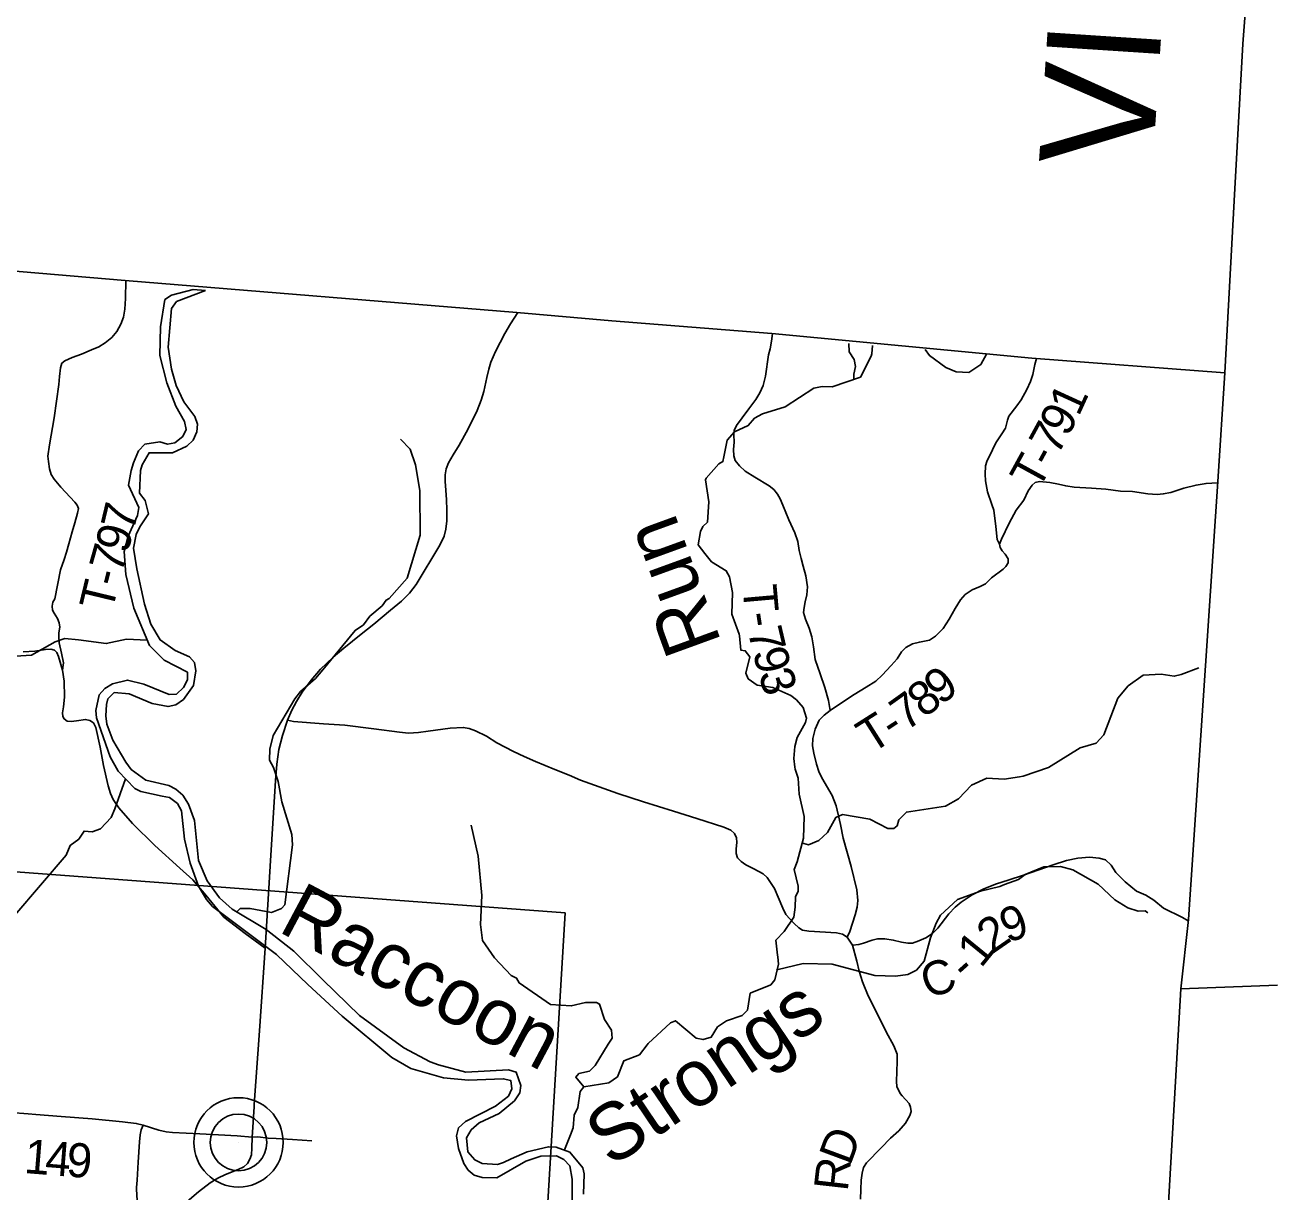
# Model space of a CAD drawing. Extents: x 1878108 to 2183446, y 146837 to 508383.
# Drawn here: x 2008379 to 2019382, y 367256 to 377520 of the extents above; entities that cross this region are included whole.
import ezdxf

# ---------------------------------------------------------------- set-up
doc = ezdxf.new("R2010")
doc.units = 0
for name, color, linetype in [('GM_X_Adjacent_County', 7, 'Continuous'), ('GM_X_Adjacent_County_Text', 7, 'Continuous'), ('GM_X_County', 7, 'Continuous'), ('GM_X_County_Road', 7, 'Continuous'), ('GM_X_County_Road_Text', 7, 'Continuous'), ('GM_X_Major_River', 7, 'Continuous'), ('GM_X_Major_River_Text', 7, 'Continuous'), ('GM_X_Minor_River', 7, 'Continuous'), ('GM_X_Minor_River_Text', 7, 'Continuous'), ('GM_X_Section', 7, 'Continuous'), ('GM_X_State_Route', 7, 'Continuous'), ('GM_X_Township', 7, 'Continuous'), ('GM_X_Township_Road', 7, 'Continuous'), ('GM_X_Township_Road_Text', 7, 'Continuous'), ('GM_X_Unincorporated', 7, 'Continuous'), ('GM_X_Unincorporated_Location', 7, 'Continuous')]:
    doc.layers.add(name, color=color, linetype=linetype)

msp = doc.modelspace()

# ---------------------------------------------------------------- linework, layer by layer
at = {"layer": 'GM_X_Adjacent_County'}
for points in [[(2019246, 379371), (2019091, 377354), (2019015, 375973), (2018932, 374460), (2017235, 374591), (2014948, 374808), (2013541, 374918), (2012706, 374993), (2009261, 375273), (2004355, 375690), (2002882, 375803), (1999924, 376023), (1996643, 376255), (1995226, 376368), (1992658, 376556), (1989295, 376815), (1988220, 376891), (1986880, 376990), (1987114, 379254)], [(2019394, 369075), (2018544, 369044), (2018611, 369652), (2018869, 373505), (2018932, 374460), (2019015, 375973), (2019091, 377354), (2019246, 379371)]]:
    msp.add_lwpolyline(points, dxfattribs=at)
at = {"layer": 'GM_X_County'}
msp.add_lwpolyline([(1999924, 376023), (2002882, 375803), (2004355, 375690), (2009261, 375273), (2012706, 374993), (2013541, 374918), (2014948, 374808), (2017235, 374591), (2018932, 374460), (2018869, 373505), (2018611, 369652), (2018544, 369044), (2019394, 369075)], dxfattribs=at)
at = {"layer": 'GM_X_County_Road'}
for points in [[(2008362, 372007), (2008465, 372013), (2008560, 372028), (2008606, 372029), (2008637, 372022), (2008660, 372000), (2008673, 371967), (2008708, 371845), (2008722, 371750), (2008725, 371607), (2008716, 371523), (2008708, 371471), (2008713, 371439), (2008723, 371417), (2008749, 371398), (2008786, 371394), (2008831, 371400), (2008912, 371413), (2008948, 371404), (2008980, 371381), (2009001, 371342), (2009041, 371169), (2009069, 371008), (2009109, 370828), (2009131, 370761), (2009155, 370707), (2009204, 370636), (2009324, 370498), (2009520, 370304), (2009742, 370103), (2009855, 370001), (2009969, 369867), (2010129, 369674), (2010316, 369530), (2010491, 369400)], [(2016095, 368100), (2016076, 368122), (2016047, 368183), (2016044, 368227), (2016051, 368404), (2016049, 368467), (2016020, 368540), (2015952, 368664), (2015868, 368837), (2015796, 368980), (2015746, 369105), (2015716, 369199), (2015694, 369286), (2015656, 369427), (2015609, 369496), (2015569, 369523), (2015515, 369535), (2015273, 369549), (2015218, 369559), (2015185, 369578), (2015143, 369616), (2015071, 369697), (2015044, 369751), (2015003, 369848), (2014970, 369924), (2014936, 369979), (2014906, 370022), (2014870, 370054), (2014790, 370097), (2014720, 370133), (2014678, 370162), (2014647, 370196), (2014633, 370232), (2014633, 370275), (2014640, 370329), (2014636, 370370), (2014619, 370409), (2014588, 370437), (2014526, 370465), (2014288, 370541), (2014082, 370606), (2013819, 370687), (2013592, 370762), (2013264, 370878), (2013165, 370922), (2013040, 370973), (2012870, 371043), (2012768, 371085), (2012674, 371129), (2012528, 371207), (2012437, 371264), (2012341, 371312), (2012285, 371333), (2012233, 371342), (2012118, 371336), (2011926, 371308), (2011839, 371296), (2011753, 371291), (2011673, 371299), (2011446, 371329), (2011191, 371361), (2011004, 371375), (2010741, 371394), (2010687, 371405)], [(2015656, 369427), (2015713, 369433), (2015755, 369445), (2015830, 369472), (2015878, 369483), (2015941, 369482), (2016016, 369471), (2016089, 369452), (2016144, 369443), (2016186, 369445), (2016241, 369464), (2016302, 369492), (2016361, 369528), (2016408, 369575), (2016504, 369702), (2016561, 369760), (2016614, 369805), (2016710, 369869), (2016813, 369922), (2016924, 369966), (2017027, 369999), (2017161, 370043), (2017421, 370133), (2017539, 370170), (2017639, 370191), (2017741, 370202), (2017826, 370193), (2017882, 370176), (2017933, 370130), (2017974, 370067), (2018054, 369985), (2018156, 369902), (2018236, 369867), (2018306, 369822), (2018393, 369753), (2018559, 369670), (2018610, 369640)], [(2015727, 367191), (2015730, 367278), (2015733, 367360), (2015742, 367421), (2015755, 367470), (2015781, 367512), (2015908, 367644), (2015991, 367728), (2016064, 367793), (2016123, 367860), (2016161, 367927), (2016174, 367965), (2016168, 368003), (2016154, 368034), (2016095, 368100)], [(2008251, 367955), (2008407, 367943), (2008474, 367937)], [(2008474, 367937), (2008698, 367919), (2008970, 367899), (2009235, 367874), (2009357, 367859), (2009419, 367843), (2009555, 367800), (2009619, 367785), (2009677, 367779), (2009917, 367767), (2010246, 367751), (2010378, 367738)]]:
    msp.add_lwpolyline(points, dxfattribs=at)
at = {"layer": 'GM_X_Major_River'}
msp.add_line((2009967, 375185), (2009859, 375193), dxfattribs=at)
for points in [[(2009859, 375193), (2009668, 375145), (2009608, 375106), (2009571, 374866), (2009565, 374613), (2009626, 374373), (2009705, 374167), (2009783, 374033), (2009797, 373963), (2009767, 373901), (2009698, 373845), (2009632, 373834), (2009564, 373854), (2009434, 373834), (2009376, 373776), (2009334, 373669), (2009314, 373601), (2009289, 373473), (2009381, 373277), (2009369, 373207), (2009286, 373024), (2009252, 372890), (2009267, 372688), (2009336, 372391), (2009473, 372063), (2009603, 371935), (2009809, 371828), (2009809, 371760), (2009772, 371694), (2009710, 371635), (2009646, 371633), (2009425, 371723), (2009279, 371758), (2009149, 371726), (2009082, 371685), (2009032, 371629), (2009002, 371491), (2009008, 371425), (2009129, 371083), (2009198, 370957), (2009344, 370805), (2009398, 370777), (2009584, 370738), (2009650, 370726), (2009720, 370672), (2009755, 370608), (2009781, 370360), (2009832, 370147), (2009906, 369945), (2009975, 369827), (2010027, 369767), (2010590, 369344), (2010867, 369081), (2011168, 368801), (2011605, 368440), (2011773, 368342), (2012061, 368261), (2012279, 368238), (2012585, 368251), (2012651, 368237), (2012660, 368163), (2012632, 368099), (2012516, 368010), (2012252, 367877), (2012193, 367821), (2012173, 367749), (2012191, 367639), (2012239, 367505), (2012278, 367447), (2012330, 367405), (2012400, 367383), (2012528, 367381), (2012785, 367526), (2012917, 367571), (2013053, 367575), (2013119, 367541), (2013171, 367485), (2013190, 367369), (2013192, 367313), (2013192, 367153)], [(2013292, 367237), (2013296, 367416), (2013284, 367468), (2013171, 367606), (2013051, 367651), (2012983, 367653), (2012795, 367608), (2012655, 367546), (2012587, 367514), (2012535, 367497), (2012399, 367507), (2012335, 367537), (2012273, 367609), (2012263, 367731), (2012303, 367801), (2012372, 367864), (2012548, 367946), (2012684, 368057), (2012730, 368127), (2012741, 368193), (2012699, 368309), (2012631, 368329), (2012257, 368310), (2012017, 368373), (2011943, 368399), (2011711, 368525), (2011322, 368808), (2010999, 369121), (2010744, 369375), (2010500, 369564), (2010201, 369742), (2010089, 369844), (2009980, 369992), (2009904, 370170), (2009869, 370524), (2009816, 370668), (2009768, 370746), (2009706, 370800), (2009644, 370830), (2009442, 370879), (2009314, 370971), (2009265, 371037), (2009151, 371231), (2009098, 371371), (2009090, 371443), (2009096, 371543), (2009106, 371593), (2009164, 371648), (2009294, 371638), (2009496, 371553), (2009638, 371525), (2009706, 371541), (2009772, 371589), (2009860, 371710), (2009881, 371840), (2009871, 371912), (2009825, 371964), (2009701, 372020), (2009568, 372112), (2009486, 372250), (2009430, 372426), (2009363, 372738), (2009332, 372918), (2009356, 373038), (2009390, 373105), (2009465, 373221), (2009435, 373337), (2009385, 373403), (2009394, 373601), (2009408, 373653), (2009470, 373758), (2009676, 373756), (2009802, 373817), (2009857, 373869), (2009889, 373941), (2009895, 374008), (2009873, 374078), (2009775, 374207), (2009708, 374349), (2009668, 374492), (2009639, 374688), (2009666, 375026), (2009712, 375087), (2009967, 375185)]]:
    msp.add_lwpolyline(points, dxfattribs=at)
at = {"layer": 'GM_X_Minor_River'}
for points in [[(2013124, 367625), (2013176, 367759), (2013200, 367821), (2013210, 367932), (2013242, 368000), (2013262, 368140), (2013294, 368181), (2013515, 368217), (2013591, 368269), (2013647, 368410), (2013783, 368462), (2013851, 368551), (2013861, 368561), (2014057, 368744), (2014099, 368762), (2014283, 368609), (2014343, 368596), (2014415, 368618), (2014471, 368708), (2014549, 368760), (2014688, 368809), (2014734, 368855), (2014758, 369003), (2014938, 369078), (2014974, 369122), (2015006, 369261), (2015000, 369325), (2014998, 369339), (2014984, 369471), (2015056, 369546), (2015142, 369672), (2015153, 369760), (2015155, 369851), (2015179, 369901), (2015179, 369947), (2015145, 370093), (2015169, 370160), (2015225, 370368), (2015233, 370559), (2015187, 370754), (2015178, 370896), (2015152, 370976), (2015150, 370992), (2015140, 371068), (2015150, 371175), (2015170, 371253), (2015244, 371386), (2015252, 371422), (2015224, 371516), (2015164, 371584), (2015114, 371622), (2014956, 371692), (2014820, 371714), (2014738, 371770), (2014718, 371820), (2014754, 371963), (2014714, 372017), (2014676, 372021), (2014664, 372149), (2014659, 372161), (2014597, 372339), (2014601, 372528), (2014575, 372666), (2014547, 372720), (2014417, 372799), (2014359, 372873), (2014299, 372949), (2014319, 373065), (2014341, 373109), (2014381, 373148), (2014393, 373326), (2014364, 373519), (2014370, 373535), (2014480, 373661), (2014518, 373681), (2014524, 373722), (2014556, 373868), (2014618, 373942), (2014740, 373999), (2014794, 374061), (2014864, 374101), (2015066, 374162), (2015317, 374325), (2015391, 374341), (2015477, 374337), (2015727, 374422), (2015820, 374608), (2015828, 374628), (2015832, 374702)], [(2015670, 374402), (2015668, 374450), (2015684, 374518), (2015672, 374578), (2015628, 374646), (2015626, 374718)], [(2016296, 374666), (2016333, 374612), (2016477, 374509), (2016569, 374471), (2016679, 374463), (2016785, 374535), (2016835, 374624)], [(2010240, 369718), (2010270, 369748), (2010358, 369748), (2010548, 369714), (2010636, 369750), (2010664, 369780), (2010733, 370309), (2010727, 370400), (2010637, 370688), (2010607, 370866), (2010564, 370990), (2010530, 371054), (2010532, 371152), (2010562, 371272), (2010752, 371593), (2010801, 371657), (2010933, 371772), (2010997, 371848), (2011282, 372195), (2011356, 372243), (2011412, 372321), (2011520, 372412), (2011554, 372462), (2011582, 372476), (2011739, 372655), (2011855, 373033), (2011852, 373426), (2011812, 373652), (2011766, 373790), (2011682, 373878)], [(2009454, 372110), (2009273, 372117), (2009093, 372079), (2008849, 372112), (2008729, 372124), (2008643, 372094), (2008436, 371978), (2008248, 371965), (2007916, 371963), (2007441, 371924), (2007279, 371847), (2007215, 371833), (2007003, 371869), (2006881, 371909), (2006809, 371945), (2006699, 372064), (2006551, 372190)], [(2015208, 370328), (2015270, 370310), (2015360, 370346), (2015438, 370418), (2015510, 370550), (2015568, 370577), (2015809, 370535), (2015967, 370453), (2016021, 370453), (2016049, 370477), (2016065, 370529), (2016131, 370598), (2016475, 370648), (2016590, 370715), (2016704, 370833), (2016838, 370895), (2016990, 370888), (2017126, 370908), (2017158, 370912), (2017381, 370990), (2017659, 371163), (2017799, 371204), (2017868, 371276), (2017990, 371600), (2018082, 371707), (2018213, 371803), (2018371, 371809), (2018487, 371792), (2018547, 371808), (2018703, 371866)], [(2009264, 370889), (2009168, 370627), (2009138, 370549), (2009043, 370450), (2008969, 370424), (2008899, 370430), (2008851, 370360), (2008775, 370304), (2008741, 370218), (2008288, 369692), (2008057, 369507), (2008011, 369445), (2007925, 369379), (2007811, 369367), (2007609, 369456), (2007499, 369468), (2007465, 369480), (2007320, 369580), (2007289, 369704), (2007247, 369798), (2007241, 369918), (2007201, 370035)], [(2013294, 368181), (2013223, 368267), (2013251, 368297), (2013343, 368317), (2013393, 368369), (2013508, 368556), (2013542, 368610), (2013538, 368678), (2013476, 368772), (2013432, 368908), (2013404, 368922), (2013308, 368922), (2013184, 368892), (2013002, 368906), (2012726, 369095), (2012702, 369137), (2012656, 369161), (2012508, 369315), (2012404, 369467), (2012386, 369609), (2012396, 369864), (2012365, 370210), (2012303, 370482)], [(2014989, 369206), (2014992, 369210), (2015222, 369264), (2015477, 369259), (2015853, 369161), (2016035, 369153), (2016143, 369170), (2016219, 369208), (2016286, 369286), (2016342, 369492), (2016394, 369621), (2016432, 369691), (2016581, 369827), (2016783, 369902), (2016953, 369942), (2016995, 369960), (2017117, 370003), (2017177, 370047), (2017340, 370117), (2017486, 370119), (2017596, 370090), (2017818, 369964), (2017964, 369824), (2018080, 369756), (2018170, 369726), (2018230, 369730), (2018256, 369712)]]:
    msp.add_lwpolyline(points, dxfattribs=at)
at = {"layer": 'GM_X_Section'}
msp.add_lwpolyline([(2013129, 369712), (2012803, 364282), (2007457, 364655), (2007822, 370107)], close=True, dxfattribs=at)
at = {"layer": 'GM_X_State_Route'}
for points in [[(2011392, 372207), (2011447, 372251), (2011595, 372372), (2011689, 372452), (2011760, 372523), (2011820, 372599), (2012028, 372946), (2012065, 373023), (2012080, 373086), (2012089, 373159), (2012090, 373255), (2012086, 373343), (2012081, 373430), (2012074, 373506), (2012074, 373563), (2012082, 373618), (2012103, 373670), (2012144, 373740), (2012197, 373825), (2012273, 373962), (2012356, 374131), (2012391, 374221), (2012415, 374296), (2012440, 374419), (2012457, 374493), (2012477, 374555), (2012517, 374649), (2012599, 374808), (2012648, 374893), (2012714, 374992)], [(2010395, 368024), (2010441, 368672), (2010491, 369400), (2010526, 369975), (2010538, 370170), (2010570, 370684), (2010582, 370876), (2010594, 371018), (2010612, 371147), (2010644, 371270), (2010687, 371405), (2010725, 371494), (2010767, 371569), (2010816, 371653), (2010896, 371759), (2010977, 371854), (2011088, 371959), (2011182, 372039), (2011336, 372163), (2011392, 372207)], [(2009763, 367136), (2009904, 367257), (2010008, 367336), (2010076, 367377), (2010141, 367410), (2010254, 367452), (2010303, 367477), (2010335, 367507), (2010357, 367543), (2010371, 367582), (2010374, 367640), (2010378, 367738), (2010393, 368004), (2010395, 368024)]]:
    msp.add_lwpolyline(points, dxfattribs=at)
at = {"layer": 'GM_X_Township'}
for points in [[(1999924, 376023), (2002882, 375803), (2004355, 375690), (2009261, 375273), (2012706, 374993), (2013541, 374918), (2014948, 374808), (2017235, 374591), (2018932, 374460), (2018869, 373505), (2018611, 369652), (2018544, 369044), (2018295, 364714), (2018284, 364566), (2017916, 358581), (2017697, 355615), (2017639, 354834), (2017363, 350985), (2017298, 350114), (2016876, 344501)], [(2022085, 341976), (2018358, 342153), (2017168, 342204), (2016711, 342233), (2016736, 342465), (2016771, 342981), (2016876, 344501), (2017298, 350114), (2017363, 350985), (2017639, 354834), (2017697, 355615), (2017916, 358581), (2018284, 364566), (2018295, 364714), (2018544, 369044), (2019394, 369075)]]:
    msp.add_lwpolyline(points, dxfattribs=at)
at = {"layer": 'GM_X_Township_Road'}
for points in [[(2008708, 371845), (2008717, 371910), (2008700, 371996), (2008680, 372087), (2008675, 372138), (2008676, 372173), (2008685, 372225), (2008680, 372261), (2008666, 372301), (2008634, 372346), (2008622, 372374), (2008619, 372409), (2008625, 372443), (2008640, 372472), (2008690, 372727), (2008722, 372819), (2008745, 372884), (2008764, 372956), (2008793, 373062), (2008816, 373141), (2008842, 373227), (2008848, 373267), (2008838, 373296), (2008818, 373323), (2008695, 373454), (2008635, 373525), (2008610, 373567), (2008594, 373618), (2008585, 373681), (2008581, 373729), (2008594, 373829), (2008635, 374066), (2008657, 374213), (2008677, 374359), (2008683, 374429), (2008690, 374505), (2008703, 374545), (2008728, 374568), (2008793, 374595), (2008875, 374626), (2008964, 374664), (2009029, 374690), (2009085, 374726), (2009144, 374772), (2009187, 374825), (2009221, 374888), (2009245, 374952), (2009256, 375022), (2009263, 375116), (2009267, 375273)], [(2015609, 369496), (2015633, 369548), (2015681, 369694), (2015699, 369761), (2015705, 369819), (2015696, 369913), (2015646, 370120), (2015576, 370368), (2015552, 370489), (2015513, 370652), (2015478, 370742), (2015386, 370900), (2015361, 370954), (2015340, 371019), (2015318, 371115), (2015305, 371179), (2015307, 371246), (2015329, 371328), (2015365, 371407), (2015409, 371450), (2015460, 371490), (2015446, 371579), (2015415, 371692), (2015372, 371814), (2015330, 371940), (2015315, 372050), (2015300, 372139), (2015276, 372214), (2015244, 372293), (2015227, 372352), (2015231, 372396), (2015242, 372446), (2015255, 372507), (2015261, 372580), (2015248, 372676), (2015224, 372759), (2015205, 372829), (2015187, 372897), (2015176, 372977), (2015149, 373055), (2015098, 373167), (2015045, 373297), (2015021, 373352), (2014998, 373394), (2014965, 373434), (2014925, 373466), (2014799, 373544), (2014713, 373597), (2014664, 373644), (2014624, 373691), (2014612, 373732), (2014610, 373786), (2014616, 373850), (2014613, 373916), (2014616, 373954), (2014638, 373998), (2014686, 374065), (2014745, 374145), (2014807, 374226), (2014842, 374284), (2014870, 374349), (2014891, 374432), (2014918, 374619), (2014933, 374672), (2014944, 374741), (2014952, 374808)], [(2016950, 372954), (2016928, 372995), (2016917, 373108), (2016900, 373253), (2016884, 373304), (2016843, 373413), (2016828, 373512), (2016825, 373570), (2016827, 373644), (2016839, 373681), (2016889, 373784), (2016919, 373845), (2016971, 373925), (2017003, 373974), (2017021, 374044), (2017032, 374079), (2017103, 374170), (2017141, 374224), (2017189, 374313), (2017224, 374386), (2017244, 374445), (2017262, 374533), (2017274, 374588)], [(2015460, 371490), (2015577, 371570), (2015672, 371632), (2015778, 371695), (2015863, 371749), (2015919, 371803), (2015998, 371886), (2016049, 371946), (2016087, 372008), (2016127, 372045), (2016186, 372076), (2016245, 372092), (2016334, 372110), (2016386, 372144), (2016455, 372213), (2016506, 372293), (2016560, 372388), (2016608, 372465), (2016649, 372512), (2016711, 372551), (2016779, 372581), (2016826, 372606), (2016879, 372657), (2016983, 372735), (2017006, 372757), (2017025, 372790), (2017026, 372825), (2016999, 372865), (2016973, 372894), (2016955, 372924), (2016950, 372954), (2016967, 372999), (2017035, 373140), (2017097, 373253), (2017165, 373342), (2017203, 373423), (2017236, 373472), (2017264, 373497), (2017303, 373504), (2017393, 373495), (2017469, 373481), (2017533, 373466), (2017608, 373454), (2017758, 373446), (2017885, 373437), (2018015, 373421), (2018120, 373416), (2018255, 373396), (2018337, 373391), (2018390, 373396), (2018457, 373409), (2018570, 373446), (2018679, 373473), (2018767, 373488), (2018867, 373492)], [(2009359, 367296), (2009365, 367360), (2009373, 367517), (2009385, 367696), (2009393, 367759), (2009401, 367802), (2009419, 367843)], [(2010378, 367738), (2010428, 367741), (2010517, 367729), (2010588, 367726)], [(2010588, 367726), (2010588, 367726), (2010732, 367717), (2010903, 367706)], [(2009438, 366801), (2009427, 366824), (2009398, 366979), (2009377, 367094), (2009361, 367220), (2009359, 367291), (2009359, 367296)]]:
    msp.add_lwpolyline(points, dxfattribs=at)
at = {"layer": 'GM_X_Unincorporated'}
for radius in [393, 249]:
    msp.add_circle((2010257, 367692), radius, dxfattribs=at)
at = {"layer": 'GM_X_Unincorporated_Location'}
msp.add_line((2010257, 367692), (2010257, 367692), dxfattribs=at)

# ---------------------------------------------------------------- texts
at = {"layer": 'GM_X_Adjacent_County_Text'}
msp.add_text('VINTON COUNTY', height=1000, rotation=86.244, dxfattribs=at).set_placement((2018295, 376253))
at = {"layer": 'GM_X_County_Road_Text'}
for s, rotation, p in [('9', 20.4117, (2017021, 369442)), ('2', 34.7452, (2016887, 369346)), ('1', 50.8387, (2016787, 369218)), ('C', 20.6337, (2016326, 368949)), ('-', 41.8241, (2016659, 369099)), ('1', 355.4209, (2008365, 367423)), ('D', 69.6145, (2015637, 367481)), ('4', 355.4527, (2008549, 367408)), ('9', 355.8354, (2008736, 367393)), ('R', 83.5072, (2015614, 367255))]:
    msp.add_text(s, height=300, rotation=rotation, dxfattribs=at).set_placement(p)
at = {"layer": 'GM_X_Major_River_Text'}
msp.add_text('Raccoon', height=500, rotation=331.9955, dxfattribs=at).set_placement((2010593, 369553))
at = {"layer": 'GM_X_Minor_River_Text'}
for s, height, rotation, p in [('Run', 500.1, 109.9985, (2014507, 372089)), ('Strongs', 500, 34.0032, (2013535, 367467)), ('Sugar', 500.1, 65.0058, (2019675, 366419))]:
    msp.add_text(s, height=height, rotation=rotation, dxfattribs=at).set_placement(p)
at = {"layer": 'GM_X_Township_Road_Text'}
for s, rotation, p in [('1', 65.405, (2017646, 374070)), ('9', 61.5419, (2017548, 373888)), ('7', 61.3439, (2017459, 373724)), ('T', 61.2784, (2017292, 373419)), ('-', 61.3003, (2017400, 373616)), ('7', 76.5318, (2009333, 373056)), ('9', 73.7708, (2009277, 372863)), ('7', 74.3076, (2009227, 372686)), ('-', 75.6362, (2009197, 372569)), ('T', 76.3785, (2009145, 372352)), ('T', 275.0637, (2014689, 372585)), ('-', 278.68, (2014711, 372341)), ('7', 283.1894, (2014734, 372194)), ('9', 284.071, (2014778, 372010)), ('3', 286.9675, (2014827, 371814)), ('9', 37.5829, (2016433, 371531)), ('8', 37.7183, (2016287, 371418)), ('7', 35.5419, (2016127, 371303)), ('T', 32.3706, (2015820, 371105)), ('-', 33.5364, (2016015, 371228))]:
    msp.add_text(s, height=300, rotation=rotation, dxfattribs=at).set_placement(p)

doc.saveas('drawing.dxf')
